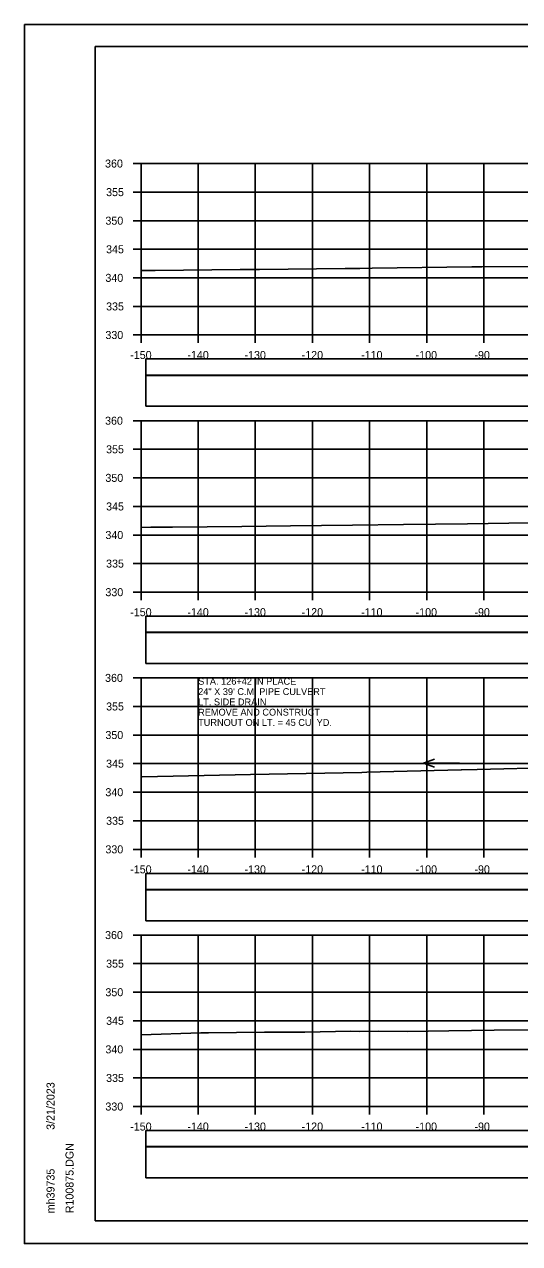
# Model space of a CAD drawing. Extents: x 1368122 to 1710785, y 373130 to 557566.
# Drawn here: x 1368518.5 to 1368605.1, y 376757.1 to 376970.4 of the extents above; entities that cross this region are included whole.
import ezdxf

# ---------------------------------------------------------------- set-up
doc = ezdxf.new("R2010")
doc.units = 0
for name, color, linetype in [('R_Alt Surface', 7, 'Continuous'), ('R_Axis', 7, 'Continuous'), ('R_Axis Annot', 7, 'Continuous'), ('R_Border', 7, 'Continuous'), ('R_Exist Surface', 7, 'Continuous'), ('R_Grid', 7, 'Continuous'), ('R_No Plot', 7, 'Continuous'), ('R_Water Annot', 7, 'Continuous')]:
    doc.layers.add(name, color=color, linetype=linetype)

msp = doc.modelspace()

# ---------------------------------------------------------------- linework, layer by layer
for points in [[(1368539.73, 376903.58), (1368838.03, 376903.58), (1368838.03, 376908.99), (1368539.73, 376908.99)], [(1368539.73, 376858.58), (1368838.03, 376858.58), (1368838.03, 376863.99), (1368539.73, 376863.99)], [(1368539.73, 376813.58), (1368838.03, 376813.58), (1368838.03, 376818.99), (1368539.73, 376818.99)], [(1368539.73, 376768.58), (1368838.03, 376768.58), (1368838.03, 376773.99), (1368539.73, 376773.99)]]:
    msp.add_lwpolyline(points, close=True)
at = {"layer": 'R_Alt Surface'}
for points in [[(1368539.73, 376909.05), (1368838.03, 376909.05), (1368838.03, 376911.86), (1368539.73, 376911.86)], [(1368539.73, 376864.05), (1368838.03, 376864.05), (1368838.03, 376866.86), (1368539.73, 376866.86)], [(1368539.73, 376819.05), (1368838.03, 376819.05), (1368838.03, 376821.86), (1368539.73, 376821.86)], [(1368539.73, 376774.05), (1368838.03, 376774.05), (1368838.03, 376776.86), (1368539.73, 376776.86)]]:
    msp.add_lwpolyline(points, close=True, dxfattribs=at)
at = {"layer": 'R_Axis'}
for p, q in [((1368537.48, 376946.06), (1368538.88, 376946.06)), ((1368538.88, 376916.06), (1368538.88, 376946.06)), ((1368537.48, 376941.06), (1368538.88, 376941.06)), ((1368537.48, 376936.06), (1368538.88, 376936.06)), ((1368537.48, 376931.06), (1368538.88, 376931.06)), ((1368537.48, 376926.06), (1368538.88, 376926.06)), ((1368537.48, 376921.06), (1368538.88, 376921.06)), ((1368537.48, 376916.06), (1368538.88, 376916.06)), ((1368538.88, 376916.06), (1368838.88, 376916.06)), ((1368538.88, 376914.66), (1368538.88, 376916.06)), ((1368548.88, 376914.66), (1368548.88, 376916.06)), ((1368558.88, 376914.66), (1368558.88, 376916.06)), ((1368568.88, 376914.66), (1368568.88, 376916.06)), ((1368578.88, 376914.66), (1368578.88, 376916.06)), ((1368588.88, 376914.66), (1368588.88, 376916.06)), ((1368598.88, 376914.66), (1368598.88, 376916.06)), ((1368537.48, 376901.06), (1368538.88, 376901.06)), ((1368538.88, 376871.06), (1368538.88, 376901.06)), ((1368537.48, 376896.06), (1368538.88, 376896.06)), ((1368537.48, 376891.06), (1368538.88, 376891.06)), ((1368537.48, 376886.06), (1368538.88, 376886.06)), ((1368537.48, 376881.06), (1368538.88, 376881.06)), ((1368537.48, 376876.06), (1368538.88, 376876.06)), ((1368537.48, 376871.06), (1368538.88, 376871.06)), ((1368538.88, 376871.06), (1368838.88, 376871.06)), ((1368538.88, 376869.66), (1368538.88, 376871.06)), ((1368548.88, 376869.66), (1368548.88, 376871.06)), ((1368558.88, 376869.66), (1368558.88, 376871.06)), ((1368568.88, 376869.66), (1368568.88, 376871.06)), ((1368578.88, 376869.66), (1368578.88, 376871.06)), ((1368588.88, 376869.66), (1368588.88, 376871.06)), ((1368598.88, 376869.66), (1368598.88, 376871.06)), ((1368537.48, 376856.06), (1368538.88, 376856.06)), ((1368538.88, 376826.06), (1368538.88, 376856.06)), ((1368537.48, 376851.06), (1368538.88, 376851.06)), ((1368537.48, 376846.06), (1368538.88, 376846.06)), ((1368537.48, 376841.06), (1368538.88, 376841.06)), ((1368537.48, 376836.06), (1368538.88, 376836.06)), ((1368537.48, 376831.06), (1368538.88, 376831.06)), ((1368537.48, 376826.06), (1368538.88, 376826.06)), ((1368538.88, 376826.06), (1368838.88, 376826.06)), ((1368538.88, 376824.66), (1368538.88, 376826.06)), ((1368548.88, 376824.66), (1368548.88, 376826.06)), ((1368558.88, 376824.66), (1368558.88, 376826.06)), ((1368568.88, 376824.66), (1368568.88, 376826.06)), ((1368578.88, 376824.66), (1368578.88, 376826.06)), ((1368588.88, 376824.66), (1368588.88, 376826.06)), ((1368598.88, 376824.66), (1368598.88, 376826.06)), ((1368537.48, 376811.06), (1368538.88, 376811.06)), ((1368538.88, 376781.06), (1368538.88, 376811.06)), ((1368537.48, 376806.06), (1368538.88, 376806.06)), ((1368537.48, 376801.06), (1368538.88, 376801.06)), ((1368537.48, 376796.06), (1368538.88, 376796.06)), ((1368537.48, 376791.06), (1368538.88, 376791.06)), ((1368537.48, 376786.06), (1368538.88, 376786.06)), ((1368537.48, 376781.06), (1368538.88, 376781.06)), ((1368538.88, 376781.06), (1368838.88, 376781.06)), ((1368538.88, 376779.66), (1368538.88, 376781.06)), ((1368548.88, 376779.66), (1368548.88, 376781.06)), ((1368558.88, 376779.66), (1368558.88, 376781.06)), ((1368568.88, 376779.66), (1368568.88, 376781.06)), ((1368578.88, 376779.66), (1368578.88, 376781.06)), ((1368588.88, 376779.66), (1368588.88, 376781.06)), ((1368598.88, 376779.66), (1368598.88, 376781.06))]:
    msp.add_line(p, q, dxfattribs=at)
at = {"layer": 'R_Border'}
for p, q in [((1368530.88, 376966.52), (1368847.06, 376966.52)), ((1368530.88, 376761.06), (1368530.88, 376966.52)), ((1368530.88, 376761.06), (1368530.88, 376761.06)), ((1368847.06, 376761.06), (1368530.88, 376761.06))]:
    msp.add_line(p, q, dxfattribs=at)
at = {"layer": 'R_Exist Surface'}
for points in [[(1368538.88, 376927.35), (1368541.36, 376927.37), (1368556.24, 376927.52), (1368559.62, 376927.54), (1368574.63, 376927.69), (1368577.15, 376927.71), (1368579.3, 376927.75), (1368596.79, 376927.97), (1368598.53, 376927.99), (1368615.53, 376928.11)], [(1368538.88, 376882.39), (1368540.57, 376882.41), (1368542.83, 376882.44), (1368544.4, 376882.44), (1368556.53, 376882.57), (1368565.02, 376882.67), (1368575.9, 376882.77), (1368584.83, 376882.9), (1368595.98, 376883.04), (1368606.88, 376883.17)], [(1368538.88, 376838.73), (1368539.11, 376838.73), (1368558.03, 376839.13), (1368577.53, 376839.53), (1368578.41, 376839.55), (1368594.88, 376839.97), (1368594.98, 376839.97), (1368597.72, 376840.04), (1368611.61, 376840.38)], [(1368538.88, 376793.59), (1368549.33, 376793.94), (1368549.46, 376793.94), (1368549.73, 376793.94), (1368550.68, 376793.95), (1368560.5, 376794.05), (1368564.04, 376794.08), (1368567.52, 376794.09), (1368575.57, 376794.22), (1368577.09, 376794.21), (1368580.35, 376794.25), (1368585.51, 376794.18), (1368589.1, 376794.25), (1368592.73, 376794.3), (1368600.66, 376794.42), (1368606.75, 376794.47)]]:
    msp.add_lwpolyline(points, dxfattribs=at)
at = {"layer": 'R_Grid'}
for p, q in [((1368538.88, 376946.06), (1368838.88, 376946.06)), ((1368538.88, 376916.06), (1368538.88, 376946.06)), ((1368548.88, 376916.06), (1368548.88, 376946.06)), ((1368558.88, 376916.06), (1368558.88, 376946.06)), ((1368568.88, 376916.06), (1368568.88, 376946.06)), ((1368578.88, 376916.06), (1368578.88, 376946.06)), ((1368588.88, 376916.06), (1368588.88, 376946.06)), ((1368598.88, 376916.06), (1368598.88, 376946.06)), ((1368538.88, 376941.06), (1368838.88, 376941.06)), ((1368538.88, 376936.06), (1368838.88, 376936.06)), ((1368538.88, 376931.06), (1368838.88, 376931.06)), ((1368538.88, 376926.06), (1368838.88, 376926.06)), ((1368538.88, 376921.06), (1368838.88, 376921.06)), ((1368538.88, 376916.06), (1368838.88, 376916.06)), ((1368538.88, 376901.06), (1368838.88, 376901.06)), ((1368538.88, 376871.06), (1368538.88, 376901.06)), ((1368548.88, 376871.06), (1368548.88, 376901.06)), ((1368558.88, 376871.06), (1368558.88, 376901.06)), ((1368568.88, 376871.06), (1368568.88, 376901.06)), ((1368578.88, 376871.06), (1368578.88, 376901.06)), ((1368588.88, 376871.06), (1368588.88, 376901.06)), ((1368598.88, 376871.06), (1368598.88, 376901.06)), ((1368538.88, 376896.06), (1368838.88, 376896.06)), ((1368538.88, 376891.06), (1368838.88, 376891.06)), ((1368538.88, 376886.06), (1368838.88, 376886.06)), ((1368538.88, 376881.06), (1368838.88, 376881.06)), ((1368538.88, 376876.06), (1368838.88, 376876.06)), ((1368538.88, 376871.06), (1368838.88, 376871.06)), ((1368538.88, 376856.06), (1368838.88, 376856.06)), ((1368538.88, 376826.06), (1368538.88, 376856.06)), ((1368548.88, 376826.06), (1368548.88, 376856.06)), ((1368558.88, 376826.06), (1368558.88, 376856.06)), ((1368568.88, 376826.06), (1368568.88, 376856.06)), ((1368578.88, 376826.06), (1368578.88, 376856.06)), ((1368588.88, 376826.06), (1368588.88, 376856.06)), ((1368598.88, 376826.06), (1368598.88, 376856.06)), ((1368538.88, 376851.06), (1368838.88, 376851.06)), ((1368538.88, 376846.06), (1368838.88, 376846.06)), ((1368538.88, 376841.06), (1368838.88, 376841.06)), ((1368538.88, 376836.06), (1368838.88, 376836.06)), ((1368538.88, 376831.06), (1368838.88, 376831.06)), ((1368538.88, 376826.06), (1368838.88, 376826.06)), ((1368538.88, 376811.06), (1368838.88, 376811.06)), ((1368538.88, 376781.06), (1368538.88, 376811.06)), ((1368548.88, 376781.06), (1368548.88, 376811.06)), ((1368558.88, 376781.06), (1368558.88, 376811.06)), ((1368568.88, 376781.06), (1368568.88, 376811.06)), ((1368578.88, 376781.06), (1368578.88, 376811.06)), ((1368588.88, 376781.06), (1368588.88, 376811.06)), ((1368598.88, 376781.06), (1368598.88, 376811.06)), ((1368538.88, 376806.06), (1368838.88, 376806.06)), ((1368538.88, 376801.06), (1368838.88, 376801.06)), ((1368538.88, 376796.06), (1368838.88, 376796.06)), ((1368538.88, 376791.06), (1368838.88, 376791.06)), ((1368538.88, 376786.06), (1368838.88, 376786.06)), ((1368538.88, 376781.06), (1368838.88, 376781.06))]:
    msp.add_line(p, q, dxfattribs=at)
at = {"layer": 'R_No Plot'}
for p, q in [((1368518.48, 376970.41), (1368851.81, 376970.41)), ((1368518.48, 376757.08), (1368851.81, 376757.08))]:
    msp.add_line(p, q, dxfattribs=at)
for points in [[(1368518.47, 376970.41), (1368851.81, 376970.41), (1368851.81, 376757.07), (1368518.47, 376757.07)], [(1368764.8, 376966.52), (1368784.42, 376966.52), (1368784.42, 376956.64), (1368800.53, 376956.64), (1368823.73, 376956.64), (1368823.85, 376928.48), (1368847.06, 376928.48), (1368847.06, 376761.06), (1368530.88, 376761.06), (1368530.88, 376966.52)]]:
    msp.add_lwpolyline(points, close=True, dxfattribs=at)
at = {"layer": 'R_Water Annot'}
for p, q in [((1368588.3, 376841.15), (1368590.23, 376841.85)), ((1368594.59, 376841.15), (1368588.3, 376841.15)), ((1368588.3, 376841.15), (1368590.23, 376840.45))]:
    msp.add_line(p, q, dxfattribs=at)

# ---------------------------------------------------------------- texts
at = {"layer": 'R_Axis Annot'}
for s, p in [('360', (1368532.59, 376945.36)), ('355', (1368532.77, 376940.36)), ('350', (1368532.65, 376935.36)), ('345', (1368532.77, 376930.36)), ('340', (1368532.65, 376925.36)), ('335', (1368532.77, 376920.36)), ('330', (1368532.65, 376915.36)), ('-150', (1368536.99, 376911.86)), ('-140', (1368546.99, 376911.86)), ('-130', (1368556.99, 376911.86)), ('-120', (1368566.99, 376911.86)), ('-110', (1368577.39, 376911.86)), ('-100', (1368586.93, 376911.86)), ('-90', (1368597.22, 376911.86)), ('360', (1368532.59, 376900.36)), ('355', (1368532.77, 376895.36)), ('350', (1368532.65, 376890.36)), ('345', (1368532.77, 376885.36)), ('340', (1368532.65, 376880.36)), ('335', (1368532.77, 376875.36)), ('330', (1368532.65, 376870.36)), ('-150', (1368536.99, 376866.86)), ('-140', (1368546.99, 376866.86)), ('-130', (1368556.99, 376866.86)), ('-120', (1368566.99, 376866.86)), ('-110', (1368577.39, 376866.86)), ('-100', (1368586.93, 376866.86)), ('-90', (1368597.22, 376866.86)), ('360', (1368532.59, 376855.36)), ('355', (1368532.77, 376850.36)), ('350', (1368532.65, 376845.36)), ('345', (1368532.77, 376840.36)), ('340', (1368532.65, 376835.36)), ('335', (1368532.77, 376830.36)), ('330', (1368532.65, 376825.36)), ('-150', (1368536.99, 376821.86)), ('-140', (1368546.99, 376821.86)), ('-130', (1368556.99, 376821.86)), ('-120', (1368566.99, 376821.86)), ('-110', (1368577.39, 376821.86)), ('-100', (1368586.93, 376821.86)), ('-90', (1368597.22, 376821.86)), ('360', (1368532.59, 376810.36)), ('355', (1368532.77, 376805.36)), ('350', (1368532.65, 376800.36)), ('345', (1368532.77, 376795.36)), ('340', (1368532.65, 376790.36)), ('335', (1368532.77, 376785.36)), ('330', (1368532.65, 376780.36)), ('-150', (1368536.99, 376776.86)), ('-140', (1368546.99, 376776.86)), ('-130', (1368556.99, 376776.86)), ('-120', (1368566.99, 376776.86)), ('-110', (1368577.39, 376776.86)), ('-100', (1368586.93, 376776.86)), ('-90', (1368597.22, 376776.86))]:
    msp.add_text(s, height=1.4, dxfattribs=at).set_placement(p)
at = {"layer": 'R_Border'}
for s, p in [('3/21/2023', (1368523.75, 376776.98)), ('R100875.DGN', (1368527.07, 376762.38)), ('mh39735', (1368523.75, 376762.38))]:
    msp.add_text(s, height=1.4, rotation=90, dxfattribs=at).set_placement(p)
at = {"layer": 'R_Water Annot'}
for s, p in [('STA. 126+42 IN PLACE', (1368548.88, 376854.86)), ('24" X 39\' C.M. PIPE CULVERT', (1368548.88, 376853.06)), ('LT. SIDE DRAIN', (1368548.88, 376851.26)), ('REMOVE AND CONSTRUCT', (1368548.88, 376849.46)), ('TURNOUT ON LT. = 45 CU. YD.', (1368548.88, 376847.66))]:
    msp.add_text(s, height=1.2, dxfattribs=at).set_placement(p)

doc.saveas('drawing.dxf')
